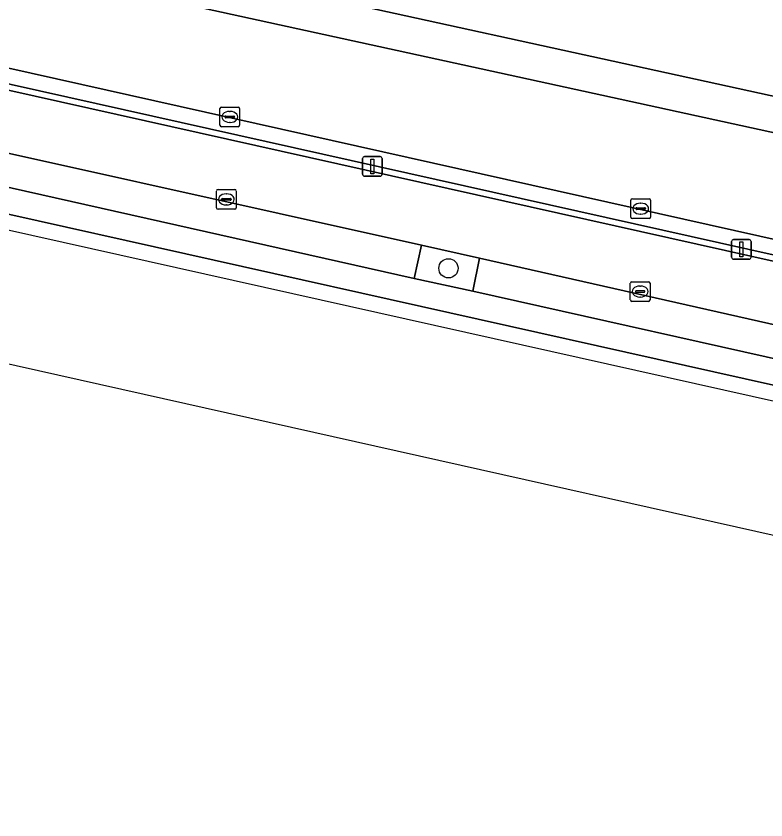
# Model space of a CAD drawing. Extents: x 162172 to 163187, y 382874 to 383685.
# Drawn here: x 162447.27 to 162485.43, y 383006.86 to 383047.77 of the extents above; entities that cross this region are included whole.
import ezdxf

# ---------------------------------------------------------------- set-up
doc = ezdxf.new("R2010")
doc.units = 0
for name, color, linetype in [('IMGEO_Boom', 7, 'Continuous'), ('IMGEO_Fietspad_open', 7, 'Continuous'), ('IMGEO_Groenvoorziening', 7, 'Continuous'), ('IMGEO_Kademuur', 7, 'Continuous'), ('IMGEO_Kolk', 7, 'Continuous'), ('IMGEO_Lichtmast', 7, 'Continuous'), ('IMGEO_Muur', 7, 'Continuous'), ('IMGEO_Parkeervlak_open', 7, 'Continuous'), ('IMGEO_Rijbaan_lokaal_open', 7, 'Continuous'), ('IMGEO_Verkeerseiland_open', 7, 'Continuous'), ('IMGEO_Voetpad_open', 7, 'Continuous'), ('IMGEO_Waterloop', 7, 'Continuous')]:
    doc.layers.add(name, color=color, linetype=linetype)

msp = doc.modelspace()

# ---------------------------------------------------------------- linework, layer by layer
at = {"layer": 'IMGEO_Boom'}
msp.add_circle((162469.274, 383034.932), 0.489, dxfattribs=at)
at = {"layer": 'IMGEO_Fietspad_open'}
for points in [[(162549.926, 383021.874), (162543.947, 383023.434), (162543.781, 383022.666), (162543.703, 383022.357), (162314.763, 383073.543)], [(162378.713, 383056.036), (162398.014, 383051.682), (162401.082, 383050.99), (162416.633, 383047.524), (162419.724, 383046.835), (162435.999, 383043.208), (162439.063, 383042.52), (162467.91, 383036.105), (162470.853, 383035.44), (162489.265, 383031.3), (162492.087, 383030.664), (162507.365, 383027.258), (162510.415, 383026.546), (162528.512, 383022.538)]]:
    msp.add_lwpolyline(points, dxfattribs=at)
at = {"layer": 'IMGEO_Groenvoorziening'}
msp.add_lwpolyline([(162467.91, 383036.105), (162467.523, 383034.405), (162470.52, 383033.772), (162470.853, 383035.44)], close=True, dxfattribs=at)
at = {"layer": 'IMGEO_Kademuur'}
msp.add_lwpolyline([(162187.251, 383096.286), (162183.031, 383097.321), (162182.996, 383097.146), (162186.034, 383096.464), (162186.014, 383096.385), (162187.94, 383094.645), (162313.239, 383066.765), (162380.82, 383051.66), (162568.136, 383009.792), (162569.19, 383010.669), (162569.694, 383011.088), (162569.191, 383011.677), (162567.965, 383010.651), (162541.309, 383016.586), (162313.416, 383067.527), (162188.296, 383095.38)], close=True, dxfattribs=at)
at = {"layer": 'IMGEO_Kolk'}
for p, q in [((162457.648, 383042.209), (162457.648, 383043.061)), ((162457.723, 383043.135), (162458.575, 383043.135)), ((162458.649, 383043.061), (162458.649, 383042.209)), ((162457.907, 383042.629), (162457.907, 383042.641)), ((162457.95, 383042.678), (162458.348, 383042.678)), ((162458.136, 383042.915), (162458.161, 383042.915)), ((162458.391, 383042.641), (162458.391, 383042.629)), ((162458.345, 383042.592), (162457.947, 383042.592)), ((162458.159, 383042.355), (162458.134, 383042.355)), ((162458.575, 383042.135), (162457.723, 383042.135)), ((162457.473, 383038.013), (162457.473, 383038.865)), ((162457.548, 383038.939), (162458.4, 383038.939)), ((162457.961, 383038.719), (162457.986, 383038.719)), ((162458.474, 383038.865), (162458.474, 383038.013)), ((162457.732, 383038.433), (162457.732, 383038.445)), ((162458.17, 383038.396), (162457.772, 383038.396)), ((162457.775, 383038.482), (162458.173, 383038.482)), ((162457.984, 383038.159), (162457.959, 383038.159)), ((162458.216, 383038.445), (162458.216, 383038.433)), ((162478.559, 383037.541), (162478.559, 383038.393)), ((162478.634, 383038.467), (162479.486, 383038.467)), ((162479.047, 383038.247), (162479.072, 383038.247)), ((162479.56, 383038.393), (162479.56, 383037.541)), ((162458.4, 383037.939), (162457.548, 383037.939)), ((162478.818, 383037.961), (162478.818, 383037.973)), ((162479.256, 383037.924), (162478.858, 383037.924)), ((162478.861, 383038.01), (162479.259, 383038.01)), ((162479.302, 383037.973), (162479.302, 383037.961)), ((162479.486, 383037.467), (162478.634, 383037.467)), ((162479.07, 383037.687), (162479.045, 383037.687)), ((162478.531, 383033.325), (162478.531, 383034.177)), ((162478.606, 383034.251), (162479.458, 383034.251)), ((162479.532, 383034.177), (162479.532, 383033.325)), ((162478.79, 383033.745), (162478.79, 383033.757)), ((162479.228, 383033.708), (162478.83, 383033.708)), ((162478.833, 383033.794), (162479.231, 383033.794)), ((162479.019, 383034.031), (162479.044, 383034.031)), ((162479.274, 383033.757), (162479.274, 383033.745)), ((162479.458, 383033.251), (162478.606, 383033.251)), ((162479.042, 383033.471), (162479.017, 383033.471))]:
    msp.add_line(p, q, dxfattribs=at)
for points in [[(162457.648, 383042.209), (162457.648, 383043.061)], [(162457.723, 383043.135), (162458.575, 383043.135)], [(162458.649, 383043.061), (162458.649, 383042.209)], [(162458.575, 383042.135), (162457.723, 383042.135)], [(162457.473, 383038.013), (162457.473, 383038.865)], [(162457.548, 383038.939), (162458.4, 383038.939)], [(162458.474, 383038.865), (162458.474, 383038.013)], [(162478.559, 383037.541), (162478.559, 383038.393)], [(162478.634, 383038.467), (162479.486, 383038.467)], [(162479.56, 383038.393), (162479.56, 383037.541)], [(162458.4, 383037.939), (162457.548, 383037.939)], [(162479.486, 383037.467), (162478.634, 383037.467)], [(162478.531, 383033.325), (162478.531, 383034.177)], [(162478.606, 383034.251), (162479.458, 383034.251)], [(162479.532, 383034.177), (162479.532, 383033.325)], [(162479.458, 383033.251), (162478.606, 383033.251)]]:
    msp.add_lwpolyline(points, dxfattribs=at)
for centre, radius, start, end in [((162457.725, 383043.059), 0.0765, 91.552, 178.448), ((162457.725, 383043.059), 0.0765, 91.552, 178.448), ((162458.573, 383043.059), 0.0765, 1.552, 88.448), ((162458.573, 383043.059), 0.0765, 1.552, 88.448), ((162457.947, 383042.638), 0.0403, 85.8775, 175.7526), ((162458.352, 383042.64), 0.0386, 1.7309, 96.639), ((162457.944, 383042.628), 0.0366, 178.938, 274.7102), ((162458.348, 383042.635), 0.043, 264.8664, 352.4533), ((162457.725, 383042.211), 0.0765, 181.552, 268.448), ((162457.725, 383042.211), 0.0765, 181.552, 268.448), ((162458.573, 383042.211), 0.0765, 271.552, 358.448), ((162458.573, 383042.211), 0.0765, 271.552, 358.448), ((162457.55, 383038.863), 0.0765, 91.552, 178.448), ((162457.55, 383038.863), 0.0765, 91.552, 178.448), ((162458.398, 383038.863), 0.0765, 1.552, 88.448), ((162458.398, 383038.863), 0.0765, 1.552, 88.448), ((162457.772, 383038.442), 0.0403, 85.8775, 175.7526), ((162457.769, 383038.432), 0.0366, 178.938, 274.7102), ((162458.173, 383038.439), 0.043, 264.8664, 352.4533), ((162458.177, 383038.444), 0.0386, 1.7309, 96.639), ((162478.636, 383038.391), 0.0765, 91.552, 178.448), ((162478.636, 383038.391), 0.0765, 91.552, 178.448), ((162479.484, 383038.391), 0.0765, 1.552, 88.448), ((162479.484, 383038.391), 0.0765, 1.552, 88.448), ((162457.55, 383038.015), 0.0765, 181.552, 268.448), ((162457.55, 383038.015), 0.0765, 181.552, 268.448), ((162458.398, 383038.015), 0.0765, 271.552, 358.448), ((162458.398, 383038.015), 0.0765, 271.552, 358.448), ((162478.858, 383037.97), 0.0403, 85.8775, 175.7526), ((162478.855, 383037.96), 0.0366, 178.938, 274.7102), ((162479.259, 383037.967), 0.043, 264.8664, 352.4533), ((162479.263, 383037.972), 0.0386, 1.7309, 96.639), ((162478.636, 383037.543), 0.0765, 181.552, 268.448), ((162478.636, 383037.543), 0.0765, 181.552, 268.448), ((162479.484, 383037.543), 0.0765, 271.552, 358.448), ((162479.484, 383037.543), 0.0765, 271.552, 358.448), ((162478.608, 383034.175), 0.0765, 91.552, 178.448), ((162478.608, 383034.175), 0.0765, 91.552, 178.448), ((162479.456, 383034.175), 0.0765, 1.552, 88.448), ((162479.456, 383034.175), 0.0765, 1.552, 88.448), ((162478.83, 383033.754), 0.0403, 85.8775, 175.7526), ((162478.827, 383033.744), 0.0366, 178.938, 274.7102), ((162479.231, 383033.751), 0.043, 264.8664, 352.4533), ((162479.235, 383033.756), 0.0386, 1.7309, 96.639), ((162478.608, 383033.327), 0.0765, 181.552, 268.448), ((162478.608, 383033.327), 0.0765, 181.552, 268.448), ((162479.456, 383033.327), 0.0765, 271.552, 358.448), ((162479.456, 383033.327), 0.0765, 271.552, 358.448)]:
    msp.add_arc(centre, radius, start, end, dxfattribs=at)
for centre, major_axis, ratio, start_param, end_param in [((162458.135, 383042.635), (-0.387, 0.002), 0.722429, 4.712389, 7.853982), ((162458.16, 383042.635), (-0.39, 0.002), 0.717154, 1.570796, 4.712389), ((162457.96, 383038.439), (-0.387, 0.002), 0.722429, 4.712389, 7.853982), ((162457.985, 383038.439), (-0.39, 0.002), 0.717154, 1.570796, 4.712389), ((162479.046, 383037.967), (-0.387, 0.002), 0.722429, 4.712389, 7.853982), ((162479.071, 383037.967), (-0.39, 0.002), 0.717154, 1.570796, 4.712389), ((162479.018, 383033.751), (-0.387, 0.002), 0.722429, 4.712389, 7.853982), ((162479.043, 383033.751), (-0.39, 0.002), 0.717154, 1.570796, 4.712389)]:
    msp.add_ellipse(centre, major_axis=major_axis, ratio=ratio, start_param=start_param, end_param=end_param, dxfattribs=at)
at = {"layer": 'IMGEO_Lichtmast'}
for p, q in [((162465.008, 383040.617), (162465.798, 383040.617)), ((162465.798, 383040.617), (162465.008, 383040.617)), ((162464.908, 383039.717), (162464.908, 383040.517)), ((162464.908, 383040.517), (162464.908, 383039.717)), ((162465.898, 383040.517), (162465.898, 383039.717)), ((162465.898, 383039.717), (162465.898, 383040.517)), ((162465.798, 383039.617), (162465.008, 383039.617)), ((162465.008, 383039.617), (162465.798, 383039.617)), ((162483.683, 383035.496), (162483.683, 383036.296)), ((162483.683, 383036.296), (162483.683, 383035.496)), ((162483.783, 383036.396), (162484.573, 383036.396)), ((162484.573, 383036.396), (162483.783, 383036.396)), ((162484.673, 383036.296), (162484.673, 383035.496)), ((162484.673, 383035.496), (162484.673, 383036.296)), ((162484.573, 383035.396), (162483.783, 383035.396)), ((162483.783, 383035.396), (162484.573, 383035.396))]:
    msp.add_line(p, q, dxfattribs=at)
for points in [[(162465.328, 383040.492), (162465.478, 383040.492), (162465.478, 383039.742), (162465.328, 383039.742), (162465.328, 383040.492)], [(162484.103, 383036.271), (162484.253, 383036.271), (162484.253, 383035.521), (162484.103, 383035.521), (162484.103, 383036.271)]]:
    msp.add_lwpolyline(points, dxfattribs=at)
for centre, start, end in [((162465.008, 383040.517), 90, 180), ((162465.008, 383040.517), 90, 180), ((162465.798, 383040.517), 0, 90), ((162465.798, 383040.517), 360, 90), ((162465.008, 383039.717), 180, 270), ((162465.008, 383039.717), 180, 270), ((162465.798, 383039.717), 270, 0), ((162465.798, 383039.717), 270, 0), ((162483.783, 383036.296), 90, 180), ((162483.783, 383036.296), 90, 180), ((162484.573, 383036.296), 0, 90), ((162484.573, 383036.296), 360, 90), ((162483.783, 383035.496), 180, 270), ((162483.783, 383035.496), 180, 270), ((162484.573, 383035.496), 270, 0), ((162484.573, 383035.496), 270, 0)]:
    msp.add_arc(centre, 0.1, start, end, dxfattribs=at)
at = {"layer": 'IMGEO_Muur'}
msp.add_lwpolyline([(162543.781, 383022.666), (162442.682, 383045.253)], dxfattribs=at)
at = {"layer": 'IMGEO_Parkeervlak_open'}
msp.add_lwpolyline([(162449.867, 383057.026), (162448.717, 383051.807), (162494.028, 383041.886), (162537.65, 383032.335), (162538.864, 383038.014)], close=True, dxfattribs=at)
at = {"layer": 'IMGEO_Rijbaan_lokaal_open'}
for points in [[(162411.956, 383056.427), (162396.598, 383059.833), (162392.58, 383060.778), (162392.445, 383060.806), (162389.018, 383061.534), (162267.92, 383088.659), (162234.912, 383095.955), (162234.142, 383092.59), (162256.343, 383087.743), (162265.344, 383085.659), (162267.262, 383085.257), (162369.028, 383062.601), (162385.606, 383058.831), (162387.741, 383058.335), (162387.584, 383057.578), (162396.928, 383055.458), (162397.132, 383056.208), (162398.331, 383055.984), (162434.465, 383047.898), (162434.341, 383047.118), (162442.682, 383045.253), (162442.859, 383046.021), (162536.233, 383025.143)], [(162537.469, 383030.557), (162493.634, 383040.136), (162446.913, 383050.345)]]:
    msp.add_lwpolyline(points, dxfattribs=at)
msp.add_lwpolyline([(162387.584, 383057.578), (162267.118, 383084.469), (162267.056, 383084.129), (162314.763, 383073.543), (162543.703, 383022.357), (162543.781, 383022.666), (162442.682, 383045.253), (162434.341, 383047.118), (162396.928, 383055.458)], close=True, dxfattribs=at)
at = {"layer": 'IMGEO_Verkeerseiland_open'}
for points in [[(162442.682, 383045.253), (162543.781, 383022.666), (162543.947, 383023.434), (162536.233, 383025.143), (162442.859, 383046.021)], [(162439.063, 383042.52), (162438.674, 383040.896), (162467.523, 383034.405), (162467.91, 383036.105)], [(162488.859, 383029.659), (162489.265, 383031.3), (162470.853, 383035.44), (162470.52, 383033.772)]]:
    msp.add_lwpolyline(points, close=True, dxfattribs=at)
at = {"layer": 'IMGEO_Voetpad_open'}
for points in [[(162178.504, 383097.198), (162178.435, 383097.059), (162178.404, 383096.912), (162178.313, 383096.478), (162179.451, 383096.231), (162182.673, 383095.535), (162182.996, 383097.146), (162183.031, 383097.321), (162187.251, 383096.286), (162188.296, 383095.38), (162313.416, 383067.527), (162541.309, 383016.586)], [(162446.913, 383050.345), (162493.634, 383040.136), (162494.028, 383041.886), (162448.717, 383051.807), (162449.867, 383057.026), (162448.511, 383057.335)], [(162528.137, 383020.89), (162510.072, 383024.91), (162506.987, 383025.602), (162491.728, 383029.044), (162488.859, 383029.659), (162470.52, 383033.772), (162467.523, 383034.405), (162438.674, 383040.896), (162435.617, 383041.569), (162419.407, 383045.212), (162416.355, 383045.903), (162400.765, 383049.385), (162397.689, 383050.071), (162378.374, 383054.422)]]:
    msp.add_lwpolyline(points, dxfattribs=at)
at = {"layer": 'IMGEO_Waterloop'}
msp.add_lwpolyline([(162549.091, 383006.865), (162500.065, 383018.15), (162405.227, 383039.374), (162253.488, 383073.332), (162171.611, 383091.655), (162174.82, 383097.237), (162175.649, 383097.057), (162178.313, 383096.478), (162179.451, 383096.231), (162182.673, 383095.535), (162182.996, 383097.146), (162186.034, 383096.464), (162186.014, 383096.385), (162187.94, 383094.645), (162313.239, 383066.765), (162380.82, 383051.66), (162568.136, 383009.792)], dxfattribs=at)

doc.saveas('drawing.dxf')
